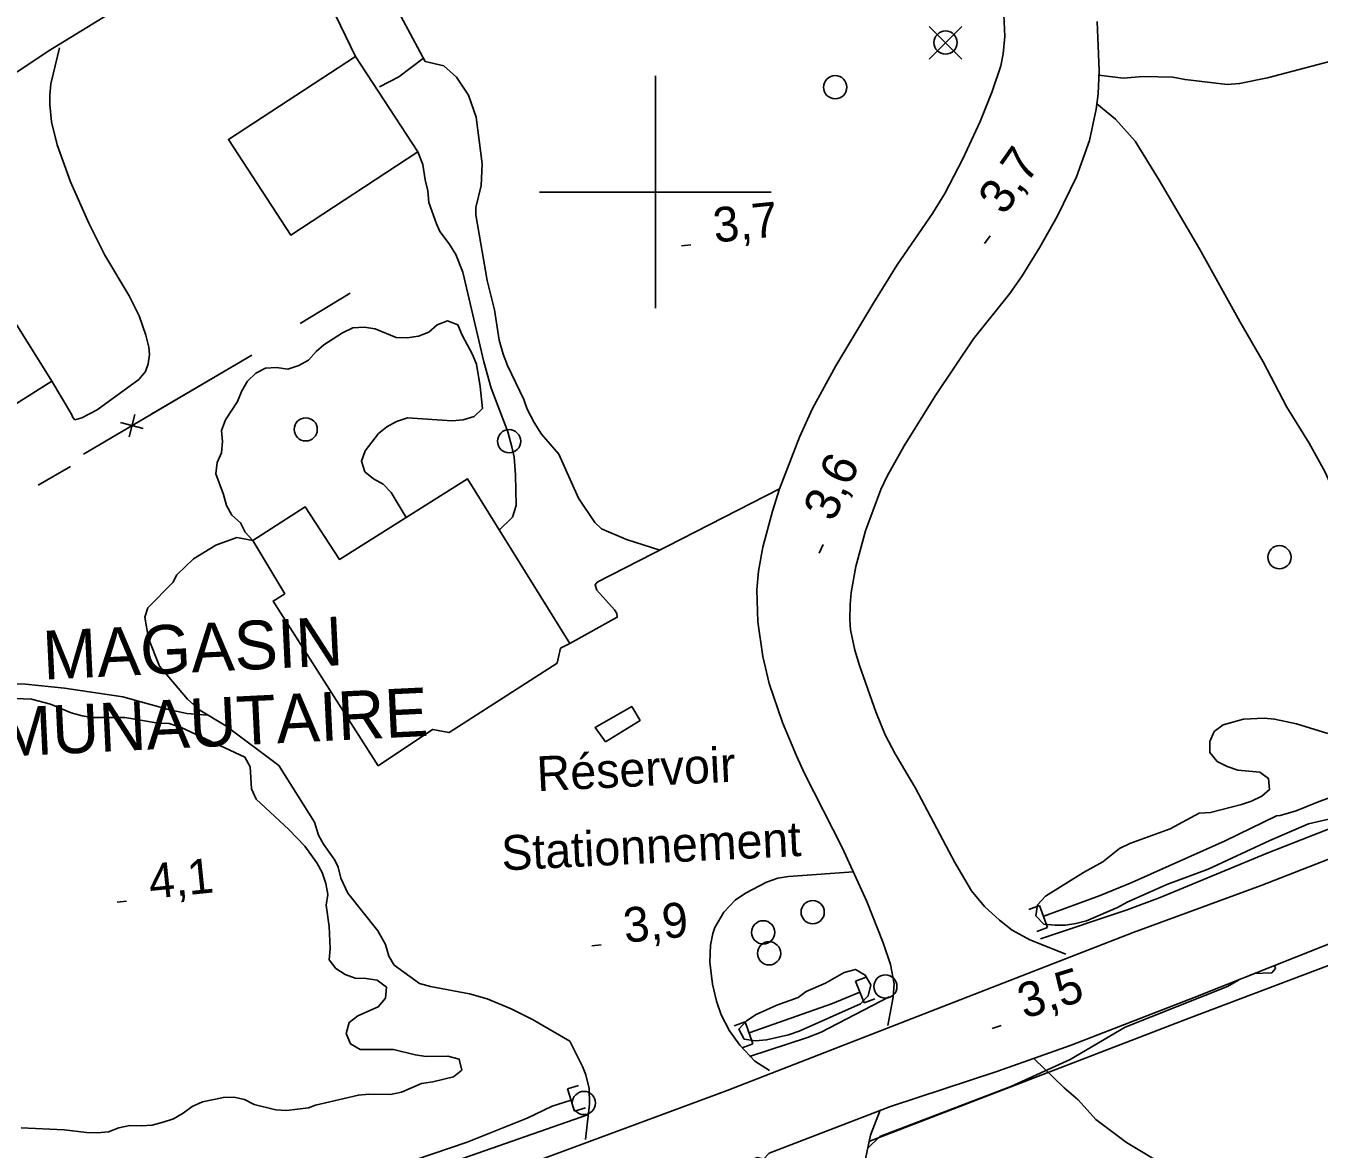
# Model space of a CAD drawing. Extents: x 336540 to 340074, y 5572036 to 5573747.
# Drawn here: x 338345.7 to 338457.2, y 5572517.5 to 5572614.3 of the extents above; entities that cross this region are included whole.
import ezdxf

# ---------------------------------------------------------------- set-up
doc = ezdxf.new("R2010")
doc.units = 0
for name, color, linetype in [('Niveau 19', 7, 'Continuous'), ('Niveau 2', 7, 'Continuous'), ('Niveau 21', 7, 'Continuous'), ('Niveau 22', 7, 'Continuous'), ('Niveau 26', 7, 'Continuous'), ('Niveau 3', 7, 'Continuous'), ('Niveau 31', 7, 'Continuous'), ('Niveau 33', 7, 'Continuous'), ('Niveau 36', 7, 'Continuous'), ('Niveau 37', 7, 'Continuous'), ('Niveau 4', 7, 'Continuous'), ('Niveau 52', 7, 'Continuous'), ('Niveau 61', 7, 'Continuous')]:
    doc.layers.add(name, color=color, linetype=linetype)

msp = doc.modelspace()

# ---------------------------------------------------------------- linework, layer by layer
at = {"layer": 'Niveau 19'}
for points in [[(338373.05, 5572628.21), (338372.82, 5572626.55), (338372.83, 5572626.05), (338372.92, 5572625.64), (338374.19, 5572622.58), (338375.05, 5572620.77), (338380.15, 5572611.26)], [(338374.15, 5572611.69), (338370.7, 5572618.84), (338368.57, 5572622.56), (338368.11, 5572623.09), (338367.59, 5572623.38), (338366.1, 5572623.42)], [(338348.61, 5572612.44), (338347.86, 5572609.33), (338347.77, 5572608.36), (338347.77, 5572607.55), (338347.94, 5572606.05), (338348.42, 5572604.07), (338349.55, 5572600.89), (338351.15, 5572597.32), (338352.52, 5572594.57), (338354.62, 5572591.05), (338355.49, 5572589.34), (338356.07, 5572587.65), (338356.33, 5572586.62), (338356.38, 5572586), (338356.27, 5572585.19), (338356.04, 5572584.52), (338355.47, 5572583.85), (338351.87, 5572581.22), (338350.53, 5572580.53), (338349.94, 5572580.37), (338349.76, 5572580.56), (338349.66, 5572580.85), (338347.96, 5572583.71)], [(338380.01, 5572611.53), (338377.87, 5572609.93), (338376.21, 5572609.07)], [(338400.38, 5572569.13), (338397.51, 5572570.06), (338395.35, 5572570.97), (338394.77, 5572571.52), (338393.38, 5572573.62), (338391.67, 5572577.41), (338390.18, 5572579.12), (338389.54, 5572580.12), (338388.95, 5572581.28), (338388.65, 5572582.12), (338387.25, 5572585.06), (338386.89, 5572586.01), (338386.53, 5572587.24), (338386.12, 5572589.85), (338385.49, 5572592.36), (338384.52, 5572598.03), (338384.51, 5572598.66), (338384.98, 5572600.57), (338385.06, 5572602.43), (338384.54, 5572606.45), (338383.88, 5572608.35), (338382.84, 5572609.9), (338381.75, 5572610.88), (338380.15, 5572611.26)], [(338379.53, 5572603.45), (338379.95, 5572602.36), (338380.15, 5572601.06), (338380.39, 5572600.11), (338380.47, 5572599.1), (338381.12, 5572597.26), (338381.42, 5572596.59), (338382.23, 5572595.54), (338382.8, 5572594.62), (338383.4, 5572593.1), (338385.21, 5572585.36), (338385.85, 5572583.09), (338387.27, 5572579.32), (338387.63, 5572578.03), (338387.82, 5572577.14), (338387.95, 5572575.63), (338388, 5572572.99), (338387.68, 5572571.97), (338386.54, 5572570.85)], [(338419.4, 5572520.85), (338418.55, 5572518.72), (338418.11, 5572516.68), (338418.17, 5572515.31), (338420.57, 5572507.28), (338424.22, 5572497.09), (338427.6, 5572489.28)]]:
    msp.add_lwpolyline(points, dxfattribs=at)
at = {"layer": 'Niveau 2'}
for points in [[(338365.3, 5572569.97), (338364.63, 5572570.67), (338364.22, 5572571.5), (338363.47, 5572572.16), (338363.01, 5572572.99), (338362.76, 5572573.94), (338362.11, 5572575.72), (338362.2, 5572576.68), (338362.58, 5572577.53), (338362.67, 5572578.49), (338362.6, 5572579.44), (338362.92, 5572580.35), (338363.96, 5572581.94), (338364.34, 5572582.85), (338364.83, 5572583.7), (338365.55, 5572584.39), (338366.38, 5572584.81), (338367.34, 5572584.88), (338368.3, 5572584.74), (338369.25, 5572585.04), (338370.09, 5572585.51), (338370.75, 5572586.25), (338371.41, 5572586.83), (338373.03, 5572587.87), (338373.92, 5572588.29), (338374.88, 5572588.36), (338375.84, 5572588.22), (338377.65, 5572587.47), (338378.61, 5572587.43), (338379.57, 5572587.57), (338380.46, 5572587.92), (338381.18, 5572588.56), (338382.08, 5572588.91), (338382.98, 5572588.54), (338383.34, 5572587.65), (338384.21, 5572586.04), (338384.57, 5572585.15), (338384.89, 5572583.25), (338385.09, 5572581.34), (338384.37, 5572580.65), (338383.42, 5572580.35), (338382.47, 5572580.27), (338378.63, 5572580.53), (338377.68, 5572580.22), (338376.84, 5572579.76), (338376.12, 5572579.18), (338374.97, 5572577.69), (338374.65, 5572576.79), (338374.95, 5572575.89), (338375.69, 5572575.29), (338376.54, 5572574.81), (338377.23, 5572574.09), (338378.51, 5572571.95)], [(338342.04, 5572556.47), (338346.21, 5572556.28), (338347.85, 5572555.87), (338349.61, 5572555.12), (338350.57, 5572554.86), (338351.42, 5572554.71), (338354.24, 5572554.72), (338357.12, 5572554.22), (338358.08, 5572554.18), (338359.04, 5572553.87), (338364.61, 5572551.3), (338365.07, 5572550.46), (338365.17, 5572548.56), (338365.58, 5572547.67), (338368.39, 5572545.04), (338369.77, 5572543.61), (338370.81, 5572542.17), (338371.27, 5572541.34), (338371.57, 5572540.39), (338371.76, 5572539.44), (338371.61, 5572538.54), (338371.87, 5572536.69), (338371.96, 5572534.79), (338371.87, 5572533.83), (338372.45, 5572533.06), (338373.25, 5572532.57), (338374.1, 5572532.25), (338375.05, 5572532.22), (338376.01, 5572532.07), (338376.81, 5572531.47), (338376.72, 5572530.51), (338376.11, 5572529.77), (338374.33, 5572529), (338373.61, 5572528.42), (338373.34, 5572527.46), (338373.7, 5572526.57), (338374.55, 5572526.09), (338377.42, 5572526.09), (338379.29, 5572525.63), (338380.25, 5572525.48), (338382.11, 5572525.52), (338383.07, 5572525.27), (338383.31, 5572524.32), (338382.59, 5572523.74), (338380.8, 5572523.31), (338379.84, 5572523.17), (338378.11, 5572522.41), (338377.16, 5572522.22), (338375.3, 5572522.23), (338374.4, 5572522.16), (338370.7, 5572521.29), (338370.09, 5572521.05), (338368.18, 5572520.84), (338367.28, 5572520.88), (338365.41, 5572521.34), (338364.56, 5572521.77), (338363.65, 5572521.98), (338362.75, 5572521.96), (338360.96, 5572521.58), (338360.07, 5572521.17), (338359.29, 5572520.59), (338358.45, 5572520.12), (338357.56, 5572519.82), (338356.61, 5572519.58), (338355.65, 5572519.5), (338354.69, 5572519.53), (338353.74, 5572519.34), (338352.85, 5572518.99), (338351.89, 5572518.91), (338350.93, 5572518.95), (338349.01, 5572519.18), (338345.3, 5572519.33)], [(338459.2, 5572546.21), (338456.34, 5572545.53), (338452.99, 5572544.11), (338447.68, 5572541.64), (338444.1, 5572540.32), (338440.69, 5572538.79), (338439.85, 5572538.32), (338437.17, 5572537.19), (338436.27, 5572536.95), (338435.37, 5572536.82), (338434.47, 5572536.8), (338433.51, 5572536.89), (338432.82, 5572537.6), (338432.97, 5572538.56), (338433.64, 5572539.3), (338436.92, 5572541.34), (338438.6, 5572542.28), (338440.04, 5572543.43), (338440.93, 5572543.85), (338444.4, 5572545.1), (338446.91, 5572546.45), (338447.87, 5572546.53), (338450.56, 5572547.2), (338451.4, 5572547.5), (338452.3, 5572547.92), (338452.96, 5572548.49), (338452.89, 5572549.45), (338452.14, 5572549.99), (338450.22, 5572550.17), (338449.32, 5572550.49), (338448.46, 5572550.92), (338447.83, 5572551.7), (338447.81, 5572552.65), (338448.19, 5572553.5), (338448.97, 5572554.08), (338450.71, 5572554.57), (338452.51, 5572554.66), (338453.41, 5572554.57), (338455.28, 5572554.16), (338458, 5572553.32)], [(338412.33, 5572530.58), (338410.49, 5572529.92), (338408.7, 5572529.1), (338407.87, 5572528.57), (338407.2, 5572527.83), (338407.67, 5572526.99), (338408.63, 5572526.85), (338409.59, 5572526.92), (338411.49, 5572527.36), (338412.39, 5572527.66), (338417.7, 5572530.02), (338418.36, 5572530.71), (338418.57, 5572531.67), (338418.1, 5572532.5), (338417.25, 5572532.99), (338416.29, 5572532.74), (338414.68, 5572531.81), (338413, 5572531.1), (338412.33, 5572530.58)], [(338451.65, 5572532.64), (338453.16, 5572532.71), (338453.49, 5572533.07), (338453.41, 5572533.35)], [(338450.28, 5572532.08), (338449.34, 5572531.51), (338440.53, 5572528.01), (338435.78, 5572525.22), (338430.65, 5572522.91), (338419.35, 5572518.58), (338418.3, 5572517.56)]]:
    msp.add_lwpolyline(points, dxfattribs=at)
at = {"layer": 'Niveau 21'}
for points in [[(338224.49, 5572615.76), (338226.93, 5572606.02), (338231.37, 5572593.49), (338234.22, 5572586.51), (338236.23, 5572582.7), (338238.39, 5572579.92), (338239.79, 5572578.61), (338242.92, 5572576.72), (338248.08, 5572574.73), (338253.04, 5572573.6), (338258.3, 5572573.15), (338266.58, 5572573.67), (338269.27, 5572573.96), (338276.64, 5572575.63), (338287.48, 5572579.5), (338296.13, 5572583.09), (338307.71, 5572588.85), (338310.02, 5572590.14), (338317.96, 5572594.22), (338329.37, 5572600.8), (338345.19, 5572610.49), (338347.65, 5572612.13), (338363.65, 5572621.96)], [(338430.06, 5572615.31), (338430.14, 5572613.41), (338430, 5572611.92), (338429.79, 5572610.89), (338429.05, 5572608.66), (338428, 5572606.08), (338426.51, 5572602.87), (338424.97, 5572599.86), (338423.9, 5572598.15), (338420.86, 5572593.72), (338418.83, 5572590.47), (338415.56, 5572585.03), (338413.56, 5572581.34), (338412.43, 5572578.88), (338410.72, 5572574.43), (338410.1, 5572572.49), (338409.26, 5572569.4), (338408.89, 5572567.33), (338408.76, 5572565.7), (338408.84, 5572562.95), (338409.27, 5572559.96), (338409.82, 5572557.65), (338410.98, 5572554.28), (338412.16, 5572551.4), (338412.86, 5572549.89), (338416.12, 5572543.5), (338418.23, 5572538.86), (338419.65, 5572535.29), (338420.28, 5572533.41), (338420.59, 5572531.74), (338420.52, 5572530.6), (338420.05, 5572528.16)], [(338435.41, 5572534.31), (338432.31, 5572535.54), (338430.77, 5572536.39), (338429.67, 5572537.25), (338428.39, 5572538.42), (338427.27, 5572539.78), (338425.83, 5572542.22), (338422.44, 5572548.62), (338420.69, 5572551.57), (338419.83, 5572553.21), (338419.01, 5572555.19), (338417.61, 5572559.2), (338417.21, 5572560.52), (338416.84, 5572562.26), (338416.77, 5572563.12), (338416.79, 5572564.46), (338416.89, 5572565.47), (338417.28, 5572567.73), (338418.12, 5572570.79), (338419.46, 5572574.37), (338419.99, 5572575.52), (338421.45, 5572578.12), (338424.15, 5572582.45), (338427.45, 5572587.35), (338430.57, 5572591.26), (338431.64, 5572592.77), (338433.17, 5572595.24), (338434.66, 5572597.88), (338436.31, 5572601.32), (338437.43, 5572604.44), (338438.02, 5572607.13), (338438.18, 5572608.47), (338438.27, 5572610.46), (338438.11, 5572614.71)], [(338433.23, 5572535.64), (338440.69, 5572538.14), (338443.55, 5572539.18), (338452.76, 5572543), (338465.3, 5572547.93), (338482.86, 5572555)], [(338469.12, 5572546.81), (338452.25, 5572540.24), (338441.21, 5572536.17), (338406.19, 5572522.55), (338381.35, 5572513.36), (338374.09, 5572510.91), (338363.32, 5572507.46), (338358.52, 5572505.97), (338351.6, 5572503.95), (338342.04, 5572501.49), (338337.6, 5572500.48), (338325.88, 5572498.21), (338318.72, 5572497.05), (338311.32, 5572496.11), (338305.37, 5572495.59), (338297.95, 5572495.14), (338290.17, 5572494.86), (338284.12, 5572494.84), (338276.71, 5572495.08), (338270.95, 5572495.5), (338265.45, 5572496.06), (338259.45, 5572496.78), (338254.44, 5572497.52), (338231.96, 5572501.46)], [(338487.19, 5572544.72), (338471.19, 5572538.31), (338446.03, 5572528.79), (338418.41, 5572518.17)], [(338246.41, 5572492.2), (338254.48, 5572490.84), (338263.83, 5572489.54), (338271.73, 5572488.83), (338279.98, 5572488.34), (338283.66, 5572488.22), (338291.25, 5572488.23), (338298.06, 5572488.48), (338303.35, 5572488.83), (338321.44, 5572490.78), (338322.6, 5572491.17), (338326.96, 5572491.87), (338340.91, 5572494.5), (338356.49, 5572498.23), (338364.82, 5572500.8), (338381.68, 5572506.44), (338408.81, 5572516.77), (338409.33, 5572516.64), (338409.81, 5572517.16), (338420.29, 5572521.17), (338429.45, 5572524.19), (338435.87, 5572526.46), (338446.46, 5572530.56), (338461.87, 5572536.7)], [(338408.12, 5572525.49), (338413.13, 5572527.13), (338414.3, 5572527.58), (338420.16, 5572530.63)], [(338248.37, 5572501.03), (338256.03, 5572499.84), (338260.97, 5572499.15), (338268.21, 5572498.3), (338271.96, 5572497.98), (338277.32, 5572497.69), (338284.21, 5572497.52), (338290.84, 5572497.53), (338296.37, 5572497.69), (338303.49, 5572498.16), (338310.09, 5572498.83), (338317.92, 5572499.82), (338330.28, 5572501.71), (338336.4, 5572502.84), (338340.06, 5572503.63), (338346.79, 5572505.28), (338352.36, 5572506.79), (338359.48, 5572508.91), (338369.86, 5572512.15), (338377.61, 5572514.69), (338394.15, 5572520.47)]]:
    msp.add_lwpolyline(points, dxfattribs=at)
at = {"layer": 'Niveau 22'}
for points in [[(338438.25, 5572610.06), (338440.34, 5572609.8), (338442.08, 5572609.95), (338444.62, 5572609.89), (338445.69, 5572609.69), (338449.31, 5572609.26), (338450.38, 5572609.34), (338452.79, 5572609.84), (338458.26, 5572611.28)], [(338438.08, 5572607.6), (338439.68, 5572606.29), (338441.38, 5572604.38), (338443.46, 5572601.01), (338446.93, 5572595.1), (338450.41, 5572588.83), (338452.43, 5572585.36), (338454.47, 5572581.47), (338456.39, 5572578.36), (338457.74, 5572575.91), (338459.94, 5572571.05), (338461.13, 5572568.64), (338461.88, 5572567.31), (338463.31, 5572564.84), (338467.42, 5572558.59), (338470.62, 5572553.87), (338471.27, 5572553.03), (338472.21, 5572550.72), (338472.72, 5572549.98), (338473.31, 5572548.54)], [(338361.42, 5572554.92), (338359.61, 5572555.04), (338358.02, 5572555.4), (338354.07, 5572556.48), (338349.06, 5572557.25), (338345.67, 5572557.57), (338343.59, 5572557.63), (338337.9, 5572558.28), (338336.21, 5572558.29), (338333.79, 5572558.13), (338328.06, 5572557.93), (338325.98, 5572557.83), (338323.63, 5572557.59), (338318.99, 5572557.38), (338315.84, 5572557.64), (338311.83, 5572558.28), (338310.13, 5572558.8), (338307.16, 5572560.7), (338306.22, 5572562.04), (338305.34, 5572563.73)], [(338471.91, 5572513.27), (338457.16, 5572512.56), (338454.63, 5572512.16), (338447.37, 5572514.32), (338444.18, 5572515.94), (338440.62, 5572518.09), (338438, 5572520.05), (338436.46, 5572521.75), (338435.27, 5572522.79), (338432.67, 5572525.29)]]:
    msp.add_lwpolyline(points, dxfattribs=at)
at = {"layer": 'Niveau 26'}
for p, q in [((338433.14, 5572538.51), (338432.2, 5572538.16)), ((338433.14, 5572538.51), (338433.83, 5572536.61)), ((338433.83, 5572536.61), (338432.89, 5572536.27)), ((338417.25, 5572531.97), (338418.18, 5572532.34)), ((338418.01, 5572530.1), (338417.25, 5572531.97)), ((338418.01, 5572530.1), (338418.94, 5572530.47)), ((338407.74, 5572528.48), (338406.79, 5572528.14)), ((338407.74, 5572528.48), (338408.42, 5572526.58)), ((338408.42, 5572526.58), (338407.48, 5572526.24)), ((338392.42, 5572522.7), (338393.38, 5572522.99)), ((338393.02, 5572520.77), (338392.42, 5572522.7)), ((338393.02, 5572520.77), (338393.98, 5572521.06))]:
    msp.add_line(p, q, dxfattribs=at)
at = {"layer": 'Niveau 3'}
for p, q in [((338402.26, 5572595.37), (338403.07, 5572595.45)), ((338428.4, 5572595.55), (338428.87, 5572596.23)), ((338414.14, 5572568.86), (338414.47, 5572569.61)), ((338353.59, 5572538.8), (338354.39, 5572538.89)), ((338394.52, 5572535.02), (338395.33, 5572535.11)), ((338429.05, 5572527.91), (338429.81, 5572528.15))]:
    msp.add_line(p, q, dxfattribs=at)
at = {"layer": 'Niveau 31'}
for points in [[(338379.53, 5572603.45), (338368.56, 5572596.29), (338363.18, 5572604.53), (338374.15, 5572611.69), (338379.53, 5572603.45)], [(338347.96, 5572583.71), (338336.97, 5572576.77), (338331.81, 5572584.95), (338342.8, 5572591.89), (338347.96, 5572583.71)], [(338376.09, 5572550.54), (338367.03, 5572564.74), (338368.04, 5572565.38), (338365.3, 5572569.97), (338369.8, 5572572.86), (338372.76, 5572568.34), (338383.8, 5572575.28), (338392.62, 5572561.09), (338391.83, 5572560.68), (338391.54, 5572559.4), (338382.21, 5572553.41), (338380.79, 5572553.68), (338376.09, 5572550.54)]]:
    msp.add_lwpolyline(points, dxfattribs=at)
at = {"layer": 'Niveau 33'}
msp.add_lwpolyline([(338395.69, 5572552.6), (338394.81, 5572553.84), (338397.96, 5572555.66), (338398.68, 5572554.45), (338395.69, 5572552.6)], dxfattribs=at)
at = {"layer": 'Niveau 36'}
for p, q in [((338426.44, 5572611.46), (338423.62, 5572614.28)), ((338423.62, 5572611.46), (338426.44, 5572614.28))]:
    msp.add_line(p, q, dxfattribs=at)
for centre in [(338425.03, 5572612.88), (338415.51, 5572609.03), (338369.85, 5572579.54), (338387.39, 5572578.52), (338453.82, 5572568.52), (338413.57, 5572537.93), (338409.3, 5572536.19), (338409.81, 5572534.38), (338419.84, 5572531.52), (338393.84, 5572521.48)]:
    msp.add_circle(centre, 1, dxfattribs=at)
at = {"layer": 'Niveau 37'}
for p, q in [((338353.89, 5572580.12), (338355.83, 5572579.61)), ((338355.11, 5572580.83), (338354.61, 5572578.9))]:
    msp.add_line(p, q, dxfattribs=at)
for points in [[(338373.68, 5572591.28), (338369.37, 5572588.66)], [(338373.68, 5572591.28), (338369.37, 5572588.66)], [(338365.21, 5572585.94), (338350.68, 5572577.41)], [(338365.21, 5572585.94), (338356.59, 5572580.88)], [(338353.14, 5572578.85), (338350.68, 5572577.41)], [(338349.57, 5572576.35), (338346.79, 5572574.72)], [(338349.57, 5572576.35), (338346.79, 5572574.72)]]:
    msp.add_lwpolyline(points, dxfattribs=at)
at = {"layer": 'Niveau 4'}
for points in [[(338433.49, 5572537.57), (338438.36, 5572539.37), (338441.08, 5572540.49), (338449.15, 5572544.08), (338453.56, 5572546.24), (338453.89, 5572546.26), (338455.27, 5572546.67), (338457.11, 5572547.42), (338465.09, 5572550.36), (338475.51, 5572554.34), (338478.15, 5572555.47), (338485.78, 5572558.47), (338486.57, 5572558.83), (338486.69, 5572559.27), (338493.08, 5572562.65), (338495.9, 5572564.09), (338501.02, 5572566.35), (338506.22, 5572568.41), (338509.05, 5572569.42), (338514.51, 5572571.19), (338515.94, 5572571.87), (338517.41, 5572572.24), (338517.9, 5572571.98), (338518.33, 5572571.46)], [(338408.08, 5572527.54), (338415.29, 5572530.07), (338417.64, 5572531.03)], [(338343.92, 5572506.18), (338350.24, 5572507.95), (338356.31, 5572509.81), (338365.9, 5572512.28), (338371.83, 5572514.06), (338383.78, 5572518.11), (338388.94, 5572520.17), (338391.09, 5572521.22), (338392.73, 5572521.73)]]:
    msp.add_lwpolyline(points, dxfattribs=at)
at = {"layer": 'Niveau 52'}
for points in [[(338392.62, 5572561.09), (338396.71, 5572563.35), (338396.67, 5572563.66), (338396.47, 5572563.99), (338394.96, 5572565.67), (338394.8, 5572566.13), (338394.99, 5572566.37), (338410.71, 5572574.41)], [(338393.98, 5572518.33), (338394.32, 5572521.39), (338394.29, 5572522.73), (338394.01, 5572523.91), (338393.73, 5572524.64), (338392.64, 5572526.8), (338389.4, 5572528.67), (338387.57, 5572529.59), (338385.51, 5572530.47), (338383.97, 5572530.9), (338380.62, 5572531.52), (338379.66, 5572531.78), (338377.48, 5572533.37), (338377.02, 5572534.15), (338376.72, 5572535.15), (338376.08, 5572536.31), (338373.47, 5572539.57), (338372.89, 5572540.85), (338372.64, 5572541.8), (338372.35, 5572542.41), (338371.37, 5572543.79), (338370.96, 5572544.57), (338370.6, 5572545.69), (338367.52, 5572550.56), (338362.95, 5572553.99), (338360.73, 5572555.35), (338359.64, 5572556.28), (338357.23, 5572559.13), (338356.28, 5572561.53), (338355.97, 5572563.36), (338356.24, 5572564.15), (338358.4, 5572566.33), (338358.72, 5572567.01), (338360.16, 5572568.39), (338362.11, 5572569.55), (338363.9, 5572570.21), (338365.3, 5572569.97)], [(338417.09, 5572541.4), (338411.47, 5572541.01), (338410.56, 5572540.86), (338409.58, 5572540.52), (338407.77, 5572539.57), (338406.87, 5572538.95), (338405.9, 5572537.92), (338405.13, 5572536.6), (338404.95, 5572536.1), (338404.76, 5572535.09), (338404.71, 5572533.62), (338404.94, 5572531.73), (338405.28, 5572530.25), (338405.67, 5572529.08), (338406.4, 5572527.69), (338407.28, 5572526.47), (338408.58, 5572525.1), (338409.85, 5572524.28)]]:
    msp.add_lwpolyline(points, dxfattribs=at)
at = {"layer": 'Niveau 61'}
for points in [[(338400, 5572590), (338400, 5572610)], [(338390, 5572600), (338410, 5572600)]]:
    msp.add_lwpolyline(points, dxfattribs=at)

# ---------------------------------------------------------------- texts
at = {"layer": 'Niveau 3'}
for s, rotation, p in [('3,7    ', 54.915, (338430.1, 5572597.9)), ('3,7    ', 5.8894, (338405.14, 5572595.63)), ('3,6    ', 65.6039, (338415.37, 5572571.48)), ('4,1    ', 5.8894, (338356.46, 5572539.07)), ('3,9    ', 5.8894, (338397.4, 5572535.28)), ('3,5    ', 17.0663, (338431.82, 5572528.72))]:
    msp.add_text(s, height=3, rotation=rotation, dxfattribs=at).set_placement(p)
at = {"layer": 'Niveau 31'}
for s, p in [('MAGASIN', (338347.26, 5572557.97)), ('COMMUNAUTAIRE', (338330.31, 5572550.68))]:
    msp.add_text(s, height=4.2, rotation=2.7837, dxfattribs=at).set_placement(p)
at = {"layer": 'Niveau 33'}
msp.add_text('Réservoir', height=3, rotation=2.7781, dxfattribs=at).set_placement((338389.84, 5572548.35))
at = {"layer": 'Niveau 52'}
msp.add_text('Stationnement', height=3, rotation=2.7781, dxfattribs=at).set_placement((338386.79, 5572541.52))

doc.saveas('drawing.dxf')
